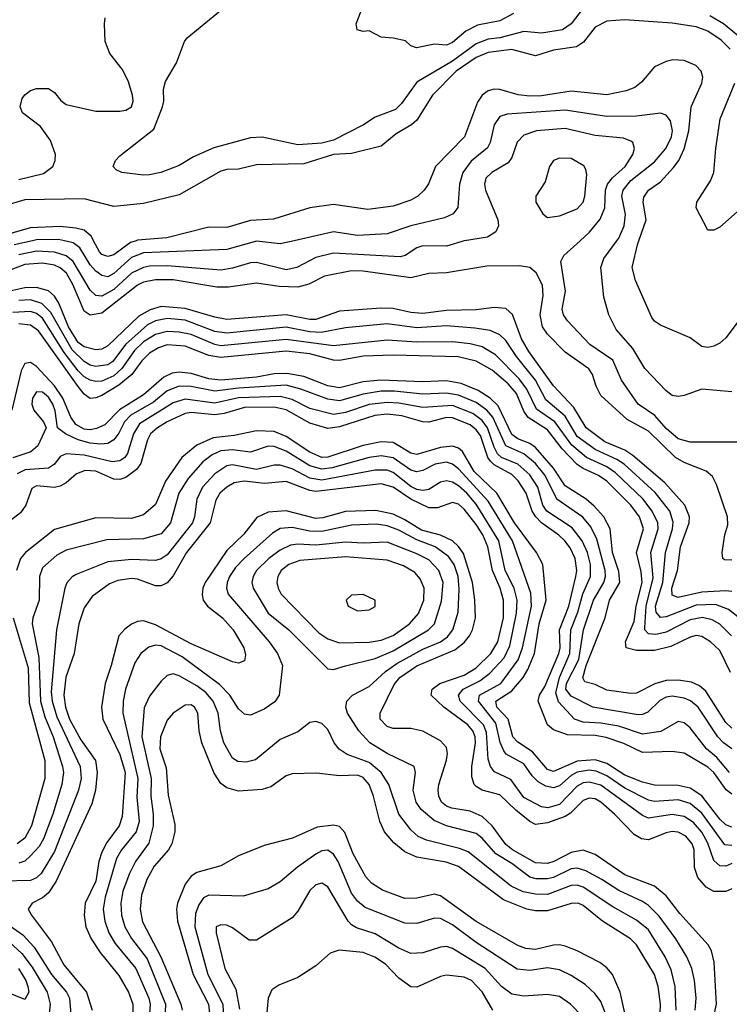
# Model space of a CAD drawing. Header units: inches. Extents: x 501365 to 657855, y 482276 to 547543.
# Tile 651 of 656: x 615053 to 617442, y 517430 to 520744. Entities that reach past the tile are written whole.
import ezdxf

# ---------------------------------------------------------------- set-up
doc = ezdxf.new("R2010")
doc.units = ezdxf.units.IN
doc.header["$MEASUREMENT"] = 0
doc.layers.add('A6511', color=7, linetype='Continuous')
doc.layers.add('A6512', color=7, linetype='Continuous')

msp = doc.modelspace()

# ---------------------------------------------------------------- linework, layer by layer
at = {"layer": 'A6511', "color": 5}
msp.add_line((616550.6, 520000, 3360), (616550, 519999.9, 3360), dxfattribs=at)
for points, elevation in [([(615095.8, 520000), (615034.3, 519985.7)], 3340), ([(616550, 519999.9), (616490, 519981.1), (616410, 519982.2), (616390, 519976), (616350.4, 519949.6), (616334.4, 519945.6), (616110, 519958.1), (616050, 519942.9), (615986.2, 519910), (615950, 519901.4), (615850, 519926.8), (615830, 519925.9), (615770, 519907.4), (615730, 519900.8), (615550, 519915.3), (615490, 519914), (615470, 519909.7), (615430, 519890.7), (615370, 519836.1), (615330, 519813.6), (615310, 519816), (615290, 519833.3), (615232.9, 519930), (615210, 519949.4), (615170, 519961.3), (615110, 519964.2), (615050, 519952.6)], 3360), ([(615977.2, 520000), (615930, 519989.5), (615850, 519998.3), (615750, 519970.6), (615470, 519959.2), (615430, 519942.9), (615370, 519889.6), (615350, 519878.7), (615330, 519883.2), (615310, 519896.9), (615290, 519918.6), (615256, 519976), (615233.2, 519993.2), (615203.6, 520000)], 3340), ([(615445.8, 520000), (615425.9, 519994.1), (615370, 519952.9), (615350, 519947.1), (615330, 519953.8), (615322, 519962), (615302.2, 520000)], 3320), ([(617470, 519322.2), (617310, 519321.4), (617270, 519333.3), (617230, 519368), (617191, 519411), (617135.4, 519450), (617078.7, 519530), (617050, 519597.5), (616972.3, 519650), (616897.3, 519730), (616883.9, 519750), (616879.9, 519770), (616890.9, 519830), (616875, 519930), (616885, 519950), (616939.9, 520000)], 3360), ([(617450, 519490.8), (617350, 519500.5), (617290, 519479.1), (617270, 519475.1), (617250, 519479.1), (617230, 519494.2), (617157.6, 519570), (617117.5, 519637.5), (617061.5, 519701.5), (617036.5, 519750), (617020.2, 519810), (617009.2, 519910), (617019.9, 519940.1), (617063.8, 520000)], 3340), ([(617650.2, 520000), (617647.7, 519990), (617589.5, 519830), (617571.1, 519808.9), (617510, 519769.4), (617471.6, 519728.4), (617430, 519673.1), (617410, 519655.2), (617390, 519644.5), (617370, 519640.5), (617350, 519644.1), (617310, 519672.9), (617210, 519716), (617190, 519729), (617181.4, 519741.4), (617126.1, 519866.1), (617114.7, 519910), (617133.6, 519990), (617137.1, 520000)], 3320), ([(617450, 518924.9), (617425.8, 518925.8), (617420.6, 518930), (617417.9, 518950), (617427, 519010), (617436.9, 519043.1), (617436.5, 519070), (617399.2, 519179.2), (617385.8, 519205.8), (617364.3, 519224.3), (617290, 519253.1), (617261.2, 519270), (617170, 519359.3), (617098, 519398), (617010, 519478.4), (616993.8, 519510), (616981.2, 519550), (616968.6, 519568.6), (616890, 519624.3), (616830, 519685.7), (616813.1, 519710), (616805.1, 519750), (616815, 519815), (616813, 519850), (616791.7, 519891.7), (616770, 519909.3), (616735.5, 519915.5), (616626, 519914), (616490, 519892.1), (616430, 519889), (616370, 519875.4), (616210, 519896.9), (616170, 519898.2), (616079.2, 519880.8), (616026.8, 519853.2), (615990, 519843.6), (615926.2, 519846.2), (615850, 519856.7), (615756.3, 519843.7), (615716.7, 519843.3), (615570, 519868), (615510, 519868.3), (615470, 519860), (615449.9, 519850.1), (615330, 519756.3), (615290, 519749.1), (615270, 519762.6), (615232, 519852), (615210.4, 519890.4), (615190, 519908.8), (615170, 519917.6), (615130, 519924.8), (615070, 519919.3), (614990.4, 519889.6)], 3380), ([(617450, 518819.1), (617430, 518821.7), (617350, 518816.5), (617270, 518799.1), (617250, 518807.3), (617248.4, 518830), (617267.1, 518890), (617277.8, 518970), (617307.3, 519050), (617308.3, 519070), (617292.7, 519110), (617224.9, 519184.9), (617117.4, 519277.4), (617090, 519295.4), (617023, 519323), (616960.1, 519370), (616918.1, 519438.1), (616850, 519511.1), (616767.2, 519627.2), (616743, 519670), (616711.9, 519751.9), (616690, 519771.2), (616650, 519774.8), (616590, 519767), (616490, 519765.1), (616410, 519755.1), (616370, 519758.5), (616310, 519771.7), (616270, 519773.1), (616130, 519762.9), (616050, 519735.2), (616030, 519734.9), (615950, 519750.9), (615750, 519734.7), (615710, 519742), (615610, 519772), (615530, 519778.3), (615492.3, 519767.7), (615453.9, 519746.1), (615350, 519645.9), (615330, 519635), (615310, 519632.3), (615270, 519642.2), (615250, 519657.4), (615217.9, 519710), (615184.8, 519790), (615170, 519813.5), (615150, 519831.1), (615110, 519842.8), (615070, 519841.1), (614990, 519822.8)], 3420), ([(617517.4, 518697.4), (617439, 518759), (617395.3, 518775.3), (617330, 518773.1), (617230, 518733.7), (617210, 518731.6), (617195.8, 518750), (617193.8, 518770), (617218.5, 518850), (617227.3, 518950), (617251.2, 519030), (617252.5, 519052.5), (617241.6, 519090), (617192.5, 519152.5), (617087.6, 519247.6), (617063.8, 519263.8), (616990, 519297.6), (616930, 519340.6), (616889, 519409), (616824.3, 519464.3), (616789.2, 519530), (616725.2, 519610), (616690, 519664.3), (616670, 519683.5), (616637.5, 519697.5), (616585.9, 519705.9), (616490, 519713), (616390, 519706.9), (616290, 519720.2), (616150, 519706.6), (616068.6, 519691.4), (616030, 519692.8), (615950, 519709.3), (615750, 519688.6), (615710, 519694.8), (615610, 519732.2), (615550, 519738.3), (615510, 519730.6), (615483.3, 519716.8), (615409.8, 519650.2), (615366.7, 519593.3), (615350, 519581.6), (615310, 519576.4), (615290, 519581.4), (615270, 519593.2), (615230, 519632.5), (615157.7, 519757.7), (615128.1, 519788.1), (615090, 519801), (615050, 519798.7)], 3440), ([(617449.5, 518670), (617410, 518709.5), (617384.2, 518724.2), (617351.3, 518731.3), (617310, 518723.3), (617230, 518681.9), (617194.6, 518674.6), (617170, 518676.6), (617157.8, 518690), (617157.7, 518697.7), (617161.7, 518770), (617185.4, 518865.4), (617177.4, 518950), (617202.9, 519030), (617201.1, 519050), (617182.4, 519090), (617150.8, 519130.7), (617058.9, 519218.9), (617030, 519239), (616961.4, 519270), (616911.4, 519311.4), (616854.2, 519390), (616793.3, 519433.3), (616760.7, 519500.7), (616735.1, 519535.1), (616655.5, 519615.5), (616610, 519642.2), (616570, 519652.4), (616510, 519659.6), (616390, 519658.9), (616290, 519665.4), (616110, 519646.5), (615950, 519667.7), (615730, 519646.5), (615710, 519650.4), (615630, 519683.7), (615590, 519692.6), (615550, 519694.8), (615510, 519684.7), (615470, 519659.2), (615439.7, 519630), (615397, 519570), (615370, 519545.5), (615330, 519527.1), (615310, 519525.9), (615290, 519530.2), (615270, 519541.3), (615250, 519562.1), (615203.2, 519623.2), (615130, 519739), (615110, 519754.4), (615090, 519761.5), (615030, 519758.3)], 3460), ([(617446.5, 518546.5), (617410, 518620.2), (617378.7, 518650), (617350, 518667.7), (617330, 518670.7), (617310, 518665.9), (617245.7, 518634.3), (617190, 518621.1), (617130, 518620.8), (617095.3, 518630), (617092.4, 518650), (617121.8, 518718.2), (617128.1, 518770), (617148.5, 518850), (617145.3, 518885.3), (617129.7, 518950), (617153.3, 519030), (617140.2, 519070), (617110, 519109.6), (617030.1, 519190.1), (617002, 519210), (616950, 519232.7), (616930, 519246.4), (616879.9, 519299.9), (616830, 519363), (616764.5, 519404.5), (616750, 519425.6), (616725.5, 519485.5), (616697.9, 519517.9), (616643.6, 519563.6), (616590, 519594.6), (616528.9, 519608.9), (616310, 519614.7), (616210, 519610.9), (616130, 519596.9), (616110, 519597.7), (616030, 519618.7), (615950, 519627.6), (615730, 519606.4), (615690, 519613.7), (615610, 519645.2), (615550, 519649), (615520.2, 519639.8), (615490, 519621.2), (615464.2, 519595.8), (615430.8, 519549.1), (615386.7, 519513.3), (615330, 519478.7), (615310, 519470.8), (615290, 519469.3), (615270, 519483.8), (615250, 519508.7), (615116.2, 519696.2), (615090, 519715.2), (615050, 519720)], 3480), ([(617450, 518359.3), (617430, 518378), (617363.4, 518483.4), (617341.8, 518501.8), (617314.3, 518514.3), (617270, 518520.5), (617230, 518519.5), (617191.3, 518508.7), (617130, 518476.7), (617110, 518475.4), (617030, 518486.5), (616990, 518506.2), (616955.5, 518515.5), (616948.7, 518528.7), (616959.8, 518570), (617023.7, 518730), (617039.2, 518790), (617073.5, 518850), (617070, 518886.5), (617049, 518950), (617041, 519030), (617019.6, 519070), (616986.8, 519106.8), (616959.7, 519130), (616890, 519174.9), (616850, 519234.1), (616790, 519303.9), (616770, 519317.2), (616730, 519332.9), (616710, 519347.4), (616664.1, 519444.1), (616637.4, 519470), (616596.1, 519496.1), (616539.3, 519519.3), (616490, 519527.7), (616410, 519525.3), (616269.3, 519530.7), (616210, 519524.5), (616130, 519505.1), (616090, 519511.6), (616010, 519543), (615952.7, 519552.7), (615910, 519551.5), (615850, 519541.1), (615730, 519530.3), (615690, 519534.7), (615630, 519553), (615590, 519557.7), (615566.2, 519553.8), (615538.9, 519541.1), (615470, 519480.9), (615389, 519431), (615339.3, 519380.7), (615312.3, 519367.7), (615290, 519363.7), (615270, 519365.8), (615241.7, 519381.7), (615225.4, 519405.4), (615198.4, 519470), (615170, 519511), (615110, 519576.4), (615090, 519590.3), (615070, 519586.6), (615058.2, 519561.8), (615026.8, 519430)], 3520), ([(617450, 518289.5), (617422.6, 518310), (617403.7, 518330), (617336.8, 518430), (617311.2, 518451.2), (617290, 518460.5), (617250, 518466.9), (617230, 518463.8), (617207.7, 518452.3), (617167.5, 518412.5), (617150, 518404.7), (617135.6, 518404.4), (616982.2, 518430), (616910, 518466.5), (616892.2, 518490), (616893.5, 518510), (616935.3, 518590), (616950.9, 518690), (616984.7, 518790), (617019.3, 518850), (617025, 518870), (617023.8, 518890), (616995.7, 518995.7), (616976.3, 519036.3), (616949.2, 519069.2), (616861.9, 519130), (616822.5, 519210), (616790, 519249.9), (616750, 519282.7), (616689.6, 519309.6), (616646.4, 519406.4), (616625.6, 519430), (616590, 519454.8), (616530, 519480.3), (616490, 519487.1), (616410, 519483.1), (616313.3, 519493.3), (616270, 519493), (616210, 519483.3), (616130, 519461), (616090, 519466), (616000.1, 519500.1), (615950, 519513.2), (615790, 519503.4), (615710, 519494), (615630, 519509.1), (615590, 519510.7), (615550, 519494.5), (615503.4, 519456.6), (615427.5, 519412.5), (615406.2, 519390), (615387.5, 519352.5), (615370, 519329.5), (615350, 519317.8), (615325.4, 519314.6), (615290, 519318), (615249.6, 519329.6), (615207.6, 519350), (615180.3, 519370), (615173.1, 519426.9), (615164.6, 519450), (615150, 519473.4), (615130, 519489.9), (615110, 519491), (615096.6, 519470), (615094.2, 519450), (615101, 519430), (615132.8, 519390), (615141.8, 519370), (615113.9, 519310), (615091.1, 519288.9), (615030, 519268.8)], 3540), ([(617442.2, 518210), (617400.4, 518260.4), (617365.8, 518290), (617310, 518360.5), (617290, 518376.8), (617270, 518381.4), (617211.9, 518348.1), (617150, 518339.2), (617070, 518366.2), (617010, 518376.2), (616950, 518379.2), (616921.2, 518390), (616867.4, 518447.4), (616857.9, 518477.9), (616870.1, 518530), (616905.6, 518610), (616908.2, 518690), (616932.2, 518750), (616948.7, 518811.3), (616974.5, 518870), (616974.9, 518910), (616964.1, 518950), (616946.3, 518990), (616913.5, 519033.5), (616827.4, 519090), (616814.3, 519110), (616797.6, 519170), (616770, 519211.8), (616730, 519247.3), (616675.7, 519270), (616662.2, 519282.2), (616650, 519305.4), (616628.2, 519370), (616610, 519394.5), (616578.2, 519418.2), (616510, 519445.1), (616410, 519439), (616330, 519453.3), (616290, 519455.8), (616230, 519448.3), (616150, 519421.4), (616110, 519415.4), (616030, 519435.2), (615970, 519464.9), (615930, 519475.3), (615790, 519471.3), (615710, 519453.4), (615610, 519466.2), (615570, 519454.1), (615456.9, 519383.1), (615436.1, 519350), (615415.9, 519284.1), (615406.8, 519270), (615390, 519258.5), (615364.9, 519255.1), (615270, 519278.4), (615210, 519282.4), (615190, 519273.1), (615170, 519248.3), (615150, 519234.8), (615071.4, 519228.6), (615045, 519215)], 3560), ([(617450, 518137.2), (617431.6, 518151.6), (617390.5, 518210), (617370, 518227.5), (617290, 518275.2), (617250, 518280.9), (617150, 518276.9), (617087, 518307), (617027.3, 518327.3), (616990, 518334.6), (616897.2, 518337.2), (616850, 518353.1), (616829.6, 518370), (616798.2, 518450), (616802.9, 518470), (616820.9, 518499.1), (616868.6, 518610), (616872.5, 518630), (616870.1, 518690), (616901.3, 518770), (616925.9, 518870), (616928.7, 518890), (616922.9, 518930), (616905.8, 518965.8), (616887.8, 518990), (616868.7, 519008.7), (616810, 519050), (616790.4, 519070.4), (616778.8, 519090), (616758.7, 519150), (616731.3, 519191.3), (616710, 519212.8), (616650, 519246), (616637.8, 519257.8), (616629.1, 519270), (616603.9, 519343.9), (616590, 519363.5), (616570, 519379.7), (616510, 519403.9), (616490, 519404.6), (616430, 519389.4), (616410, 519389.9), (616339.8, 519410), (616290, 519416.1), (616248.4, 519411.6), (616130, 519373.4), (616090, 519367.5), (616030, 519385.6), (615950, 519430.6), (615910, 519439.9), (615810, 519438.7), (615741.3, 519418.7), (615710, 519414.2), (615630, 519421.1), (615610, 519418.6), (615550, 519389.7), (615516.8, 519370), (615493.7, 519350), (615483.4, 519330), (615460.5, 519250), (615445.9, 519230), (615410, 519202.8), (615390, 519196.5), (615370, 519197.1), (615310, 519224.2), (615273.5, 519226.5), (615244.5, 519215.5), (615210, 519185.1), (615190, 519174), (615170, 519169.3), (615110, 519174.5), (615094, 519166), (615073.6, 519110), (615056.1, 519083.9), (614930.9, 518989.1)], 3580), ([(617450, 518025.6), (617430, 518034), (617410, 518052.9), (617350, 518131.9), (617310, 518157.4), (617270, 518166.5), (617190, 518166.8), (617150, 518177.1), (617090, 518200.4), (617030, 518240), (616990, 518253.1), (616930, 518248.3), (616850, 518213.7), (616830, 518219.9), (616779, 518279), (616730, 518311.6), (616713.8, 518330), (616697.5, 518390), (616659.3, 518430), (616656.5, 518450), (616710, 518484.8), (616747.6, 518530), (616763.9, 518556.1), (616786, 518610), (616801.6, 518710), (616825.8, 518790), (616814.3, 518910), (616793.1, 518950), (616718.7, 519050), (616659.5, 519150), (616582.8, 519222.8), (616544.1, 519290), (616530, 519302.1), (616510, 519308.3), (616470, 519303.9), (616390, 519280.8), (616370, 519284.7), (616310, 519320.8), (616270, 519322.5), (616210, 519310.6), (616090, 519271.3), (616070, 519270.4), (616030, 519287.6), (615950, 519341.1), (615910, 519357.7), (615850, 519359.7), (615775.7, 519344.3), (615704.1, 519335.9), (615650, 519311.7), (615599, 519270), (615544.3, 519190), (615510, 519111.9), (615470, 519077.2), (615430, 519065.4), (615310, 519067), (615170, 519028.1), (615072.4, 518950), (615055.7, 518930), (615041.9, 518890)], 3620), ([(617450, 517963.7), (617426.8, 517966.8), (617350, 518073.2), (617310, 518105.9), (617270, 518117.6), (617190, 518112.4), (617170, 518117), (617090, 518157.1), (617030, 518198.4), (616993.9, 518213.9), (616970, 518217.9), (616930, 518211.1), (616910, 518199.8), (616870, 518165.2), (616850, 518158.2), (616824.2, 518164.2), (616798.4, 518178.4), (616778.2, 518198.2), (616750, 518238.9), (616691.4, 518271.4), (616682.6, 518282.6), (616670.9, 518310.9), (616655.9, 518375.9), (616597.6, 518450), (616601.3, 518470), (616673.1, 518510), (616730.8, 518589.2), (616745.5, 518630), (616776.1, 518770), (616774.1, 518814.1), (616712.7, 518990), (616630, 519123.5), (616530, 519232.3), (616510, 519248.1), (616490, 519254), (616452.3, 519247.7), (616410, 519226.8), (616390, 519222.1), (616370, 519227), (616310, 519269.4), (616270, 519276.2), (616230, 519270), (616104.9, 519235.1), (616070, 519230.9), (616030, 519242.7), (615950, 519291.3), (615910, 519307.3), (615890, 519308.3), (615830, 519287.6), (615770, 519295.6), (615730, 519293.1), (615700.6, 519279.4), (615670, 519256.1), (615620.8, 519199.2), (615589.1, 519150), (615561, 519050), (615530, 519013.3), (615470, 518996.6), (615346.9, 518993.1), (615210, 518958.7), (615178.5, 518941.5), (615130, 518898.3), (615120.1, 518870), (615118.7, 518790), (615097.4, 518730), (615095, 518710), (615117.4, 518597.4), (615123.4, 518450), (615137.7, 518397.7), (615166.3, 518330), (615197.7, 518230), (615200.3, 518210), (615194.8, 518170), (615165.1, 518070), (615133, 517987), (615118.6, 517961.4), (615090, 517929), (615070, 517911.9), (615050, 517904.6)], 3640), ([(617450, 517903.5), (617430, 517894.2), (617410, 517895.6), (617390, 517913.9), (617370, 517972.1), (617349.6, 518009.6), (617321.2, 518041.2), (617290, 518061.6), (617250, 518068.1), (617170, 518056.7), (617150, 518065), (617010, 518167.1), (616970, 518177.9), (616950, 518174.8), (616930, 518164), (616870, 518101.8), (616831.4, 518091.4), (616810, 518094.4), (616750, 518126.2), (616706.5, 518186.5), (616652, 518212), (616638.5, 518230), (616630, 518254.7), (616624.1, 518344.1), (616614.7, 518370), (616536.5, 518450), (616530.7, 518470), (616545.7, 518490), (616601.8, 518518.2), (616635.6, 518544.4), (616684.3, 518595.7), (616703.7, 518636.3), (616725.9, 518745.9), (616728.1, 518790), (616717.4, 518830), (616687.2, 518890), (616666.7, 518990), (616590, 519112.9), (616558.1, 519150), (616530, 519174.5), (616510, 519187), (616490, 519191.9), (616470, 519187.5), (616430, 519162.7), (616410, 519159.2), (616390, 519162.8), (616370, 519172.9), (616310, 519219.5), (616290, 519227.3), (616250, 519227.3), (616070, 519194.1), (616030, 519200.9), (615970, 519231.9), (615930, 519244.2), (615910, 519244.1), (615850, 519230), (615770, 519245.4), (615750, 519242), (615710, 519214.7), (615669.1, 519170), (615650, 519129.9), (615642.2, 519070), (615635.3, 519050), (615550, 518942.2), (615530, 518928.6), (615510, 518923.8), (615430, 518927.1), (615350, 518919.2), (615243.6, 518876.4), (615230, 518868.6), (615212.2, 518847.8), (615204.9, 518830), (615176.6, 518690), (615158.6, 518481.4), (615162.1, 518450), (615177.7, 518397.7), (615257.3, 518230), (615260.1, 518190), (615251.4, 518150), (615170, 517943.6), (615125, 517870), (615110, 517855.9), (615090, 517846.8), (614996.1, 517843.9)], 3660), ([(617450, 517818.1), (617430, 517809.1), (617390, 517809.5), (617364.3, 517824.3), (617336.6, 517856.6), (617324.4, 517890), (617324.2, 517950), (617317.1, 517970), (617295.4, 517995.4), (617270, 518008.9), (617250, 518011.2), (617230, 518007.2), (617170, 517983.7), (617146.3, 517986.3), (617121.4, 518001.4), (617055.9, 518070), (617010, 518110.6), (616990, 518121.2), (616970, 518123.3), (616950, 518115.7), (616907.1, 518072.9), (616890, 518061.8), (616830, 518040.8), (616790, 518035.4), (616770, 518045), (616723.2, 518083.2), (616670, 518135.3), (616610, 518150.9), (616590, 518163.2), (616583.4, 518170), (616575.2, 518195.2), (616575.8, 518230), (616587.5, 518310), (616586.4, 518330), (616578.9, 518350), (616561.8, 518370), (616481, 518430), (616438.7, 518470), (616441.8, 518490), (616467.9, 518510), (616550, 518537.2), (616590, 518562), (616639.2, 518610), (616662.9, 518650), (616681.6, 518730), (616682.1, 518790), (616671.1, 518830), (616644.8, 518890), (616629.5, 518970), (616612.2, 519010), (616590, 519044.5), (616550, 519096.1), (616530, 519112.6), (616510, 519119.1), (616459.2, 519100.8), (616430, 519100.7), (616369.9, 519130), (616310, 519170), (616270, 519181), (616050, 519156.1), (616030, 519159.3), (615950, 519189.2), (615877, 519183), (615809.3, 519190.7), (615775.3, 519184.7), (615750, 519170.3), (615727.1, 519150), (615713.6, 519126.4), (615694.8, 519050), (615614.7, 518950), (615570, 518872), (615550, 518848.4), (615530, 518838.5), (615510, 518838.7), (615450, 518860.2), (615430, 518862.9), (615383.6, 518856.4), (615355.3, 518844.7), (615297.5, 518802.5), (615270, 518764.6), (615252.7, 518710), (615236.4, 518610), (615208.8, 518531.2), (615201.9, 518470), (615207.1, 518430), (615221.2, 518390), (615259.5, 518319.5), (615308.7, 518250), (615314.1, 518210), (615308.6, 518150), (615295.9, 518104.1), (615176, 517844), (615150, 517805), (615130, 517788.2), (615095.6, 517770), (615082.2, 517750), (615092.4, 517730), (615160, 517640.1), (615202.3, 517562.3), (615278.6, 517470), (615297.4, 517410)], 3680), ([(617385.6, 517370), (617399.4, 517430), (617391, 517571), (617382.5, 517610), (617370.5, 517630), (617275.2, 517735.2), (617230, 517795.3), (617190, 517827.8), (617090, 517865.1), (616990, 517933.6), (616950, 517948), (616910, 517941.1), (616851.2, 517910), (616830, 517903.7), (616790, 517905.4), (616712.3, 517950), (616690, 517967.6), (616643.6, 518030), (616610, 518062.1), (616570, 518079.4), (616507.8, 518090), (616490, 518096.8), (616473.3, 518110), (616464.4, 518130), (616462.1, 518150), (616464.3, 518170), (616490, 518251.7), (616493.5, 518273.5), (616490, 518294.5), (616470, 518316.3), (616410, 518349.5), (616370, 518357.9), (616310, 518358.2), (616290, 518364.5), (616267, 518390), (616266.3, 518410), (616313.9, 518506.1), (616332.6, 518530), (616390, 518568.7), (616517.6, 518622.4), (616550, 518647.6), (616567.4, 518670), (616577.3, 518690), (616587.2, 518730), (616585.8, 518790), (616577.2, 518850), (616546.9, 518946.9), (616530.8, 518970.8), (616509.8, 518989.8), (616470, 519009), (616405.7, 519025.7), (616350, 519060.5), (616310, 519079), (616251.6, 519091.6), (616150, 519088.8), (616073.2, 519066.8), (616050, 519064.8), (615950, 519091.2), (615890, 519085.7), (615852, 519068), (615807.5, 519012.5), (615750, 518957.6), (615677.6, 518850), (615669.7, 518830), (615667.9, 518807.9), (615671.4, 518790), (615685, 518770), (615736.1, 518730), (615771.5, 518690), (615807.3, 518630), (615813.5, 518606.5), (615810, 518585.4), (615790, 518577.8), (615770, 518582.6), (615630, 518642.7), (615510, 518706.9), (615470, 518720.5), (615450, 518718.4), (615430, 518709.4), (615407.1, 518692.9), (615387.5, 518670), (615361.5, 518570), (615340.8, 518510), (615328.5, 518430), (615333.2, 518390), (615390.2, 518270.2), (615408.1, 518210), (615398.2, 518061.8), (615388, 518030), (615346.1, 517973.9), (615330, 517941.7), (615319.8, 517910), (615310, 517843.7), (615273.9, 517770), (615270.4, 517730), (615276.4, 517690), (615293.3, 517650), (615323.6, 517603.6), (615387.1, 517527.1), (615419.4, 517470), (615434.5, 517430), (615435.2, 517370)], 3720), ([(617327.1, 517410), (617331, 517450), (617325.2, 517510), (617315.7, 517550), (617298.5, 517590), (617261.8, 517650), (617205.9, 517725.9), (617170, 517762.3), (617150, 517775.8), (617070, 517812.3), (617013.3, 517850), (616959, 517879), (616930, 517887.6), (616910, 517885.5), (616850, 517856.7), (616830, 517851.8), (616791.7, 517851.7), (616770, 517857.4), (616710, 517903.2), (616656.1, 517936.1), (616610, 517988.5), (616590, 518004.7), (616490, 518030.3), (616448.6, 518048.6), (616405.1, 518085.1), (616387.8, 518110), (616378.3, 518150), (616385.8, 518210), (616381.6, 518230), (616290, 518273.7), (616232.2, 518310), (616194.8, 518350), (616157.2, 518410), (616151, 518430), (616154.5, 518450), (616174, 518470), (616230, 518499.6), (616284.3, 518550), (616322.7, 518577.3), (616410, 518625), (616470.1, 518649.9), (616493.4, 518666.6), (616511.7, 518690), (616529.6, 518750), (616532.7, 518827.3), (616529.5, 518870), (616515.3, 518910), (616496.5, 518936.5), (616451.8, 518970), (616390, 518992.6), (616330, 519026), (616290, 519040.2), (616254.2, 519045.9), (616170, 519042.5), (616070, 519020.7), (616030, 519021.8), (615970, 519034.7), (615930, 519031), (615904.7, 519015.3), (615808.8, 518930), (615780.2, 518899.8), (615759.9, 518870), (615751.3, 518850), (615749.2, 518830), (615755.2, 518810), (615892.6, 518650), (615921.2, 518610), (615938.3, 518570), (615927.2, 518470), (615911.8, 518448.2), (615876.7, 518423.3), (615830, 518402.4), (615810, 518405.8), (615790, 518424), (615760.1, 518470), (615725.7, 518505.7), (615599.6, 518599.7), (615530, 518636.6), (615510, 518639), (615487.7, 518632.3), (615461.2, 518610), (615440.9, 518579.1), (615409.1, 518490.9), (615401.5, 518450), (615400.3, 518410), (615450.7, 518190), (615447.4, 518127.4), (615455, 518045), (615445.5, 518010), (615396, 517950), (615379.5, 517920.5), (615341, 517790), (615334.3, 517750), (615339.6, 517710), (615353.4, 517670), (615374.6, 517634.6), (615444.1, 517550), (615488.1, 517450), (615492.3, 517430), (615486.5, 517350)], 3740), ([(615031.4, 518730), (615081.9, 518561.9), (615084.8, 518444.8), (615138.3, 518250), (615138.2, 518190), (615093.1, 518030), (615070, 517989.1), (615044.2, 517970)], 3620), ([(617262.9, 517410), (617260.1, 517490), (617245.8, 517545.8), (617226.5, 517590), (617170, 517679.9), (617130, 517712.6), (617050, 517757.3), (616950, 517823.6), (616930, 517830.2), (616910, 517829.9), (616830, 517799.3), (616790, 517800.2), (616748.6, 517808.6), (616707.5, 517827.5), (616562.7, 517942.7), (616534.2, 517954.2), (616422.7, 517982.7), (616394.6, 517994.6), (616370, 518017.4), (616330, 518069.2), (616296, 518170), (616269.9, 518210), (616230, 518243.9), (616156.1, 518270), (616128.3, 518288.3), (616111.7, 518310), (616090, 518354.6), (616070, 518374.4), (616050, 518381.8), (616030, 518378), (615990, 518346.8), (615930, 518321), (615847.4, 518252.6), (615815.2, 518244.8), (615787.2, 518247.2), (615770, 518258.4), (615740.1, 518310), (615729.2, 518350), (615721.2, 518410), (615704.1, 518450), (615679.3, 518479.3), (615650, 518502.1), (615590, 518535.7), (615570, 518541.6), (615550, 518536.8), (615530, 518516.8), (615490, 518467.3), (615472.7, 518427.3), (615464.2, 518330), (615495.7, 518190), (615494.6, 518130), (615503, 518070), (615502.9, 518030), (615488, 517972), (615442.9, 517910), (615423.3, 517870), (615400.8, 517810), (615394.1, 517770), (615395.8, 517730), (615407, 517690), (615430, 517651.5), (615482.3, 517582.3), (615544.6, 517430), (615540.4, 517350)], 3760), ([(617207.9, 517370), (617210.7, 517430), (617202.9, 517490), (617190, 517529.8), (617130, 517630.4), (617109.3, 517650), (617015.7, 517710), (616950, 517762.3), (616933.3, 517770), (616910, 517769.5), (616830, 517744.2), (616790, 517744.3), (616760.8, 517750), (616681.8, 517781.8), (616530, 517893), (616488.4, 517908.4), (616390, 517924.9), (616350, 517942.9), (616313.1, 517973.1), (616281.8, 518010), (616265.2, 518045.2), (616244.5, 518130), (616230, 518169.9), (616210, 518192.9), (616190, 518201), (616130, 518198.5), (616052.3, 518207.7), (615970, 518205.5), (615950, 518198.8), (615898.3, 518161.7), (615870, 518152.4), (615790, 518146.8), (615750, 518158.4), (615730, 518173), (615707.9, 518207.9), (615666, 518310), (615657.9, 518350), (615653.3, 518410), (615641.5, 518430), (615630, 518437.9), (615610, 518436.9), (615570, 518409.9), (615550, 518386), (615526.9, 518330), (615525, 518290), (615545.9, 518225.9), (615553.4, 518133.4), (615575.2, 518035.2), (615575.7, 518010), (615565.1, 517970), (615554.2, 517950), (615505.4, 517894.7), (615481.5, 517850), (615463.3, 517796.7), (615458.4, 517750), (615466.9, 517706.9), (615528.1, 517590), (615595.8, 517430), (615599.9, 517410)], 3780), ([(617092.6, 517390), (617074.1, 517470), (617048.4, 517530), (617030, 517551.9), (617006.2, 517570), (616930, 517609.5), (616890, 517625.1), (616870, 517629.9), (616850, 517628.6), (616790, 517614.1), (616757.5, 517617.5), (616730, 517627.7), (616590, 517708.9), (616470, 517794.8), (616450, 517800.1), (616390, 517787.2), (616350, 517786.2), (616274.1, 517814.1), (616238, 517838), (616218.8, 517858.8), (616176.1, 517936.1), (616148.1, 518008.1), (616130, 518027.7), (616110, 518032.3), (616054.4, 518025.6), (615971.4, 517988.6), (615876.2, 517963.8), (615790, 517929.1), (615730, 517895.7), (615650, 517873.9), (615630, 517861.2), (615610, 517834.3), (615584.3, 517770), (615581.1, 517750), (615584.1, 517710), (615637.5, 517530), (615689.2, 517430), (615693.1, 517390)], 3820), ([(617036.6, 517370), (617010, 517438.8), (616990, 517465.5), (616956.5, 517496.5), (616910, 517526.7), (616870, 517545.3), (616830, 517552.5), (616770, 517544), (616728.3, 517548.3), (616590, 517637.6), (616510, 517697.5), (616470, 517719), (616450, 517719.5), (616390, 517701.7), (616350, 517702.3), (616216, 517756), (616190, 517776.7), (616170, 517804), (616124.8, 517910), (616110, 517934.6), (616090, 517948.4), (616070, 517946), (616050, 517934.7), (615988.6, 517891.4), (615930, 517842.4), (615890, 517818.8), (615805.8, 517794.2), (615690, 517796.7), (615672.1, 517787.9), (615655.9, 517764.1), (615644.6, 517735.4), (615642.3, 517690), (615686.9, 517530), (615736.7, 517430), (615741.7, 517330)], 3840), ([(616946.8, 517390), (616907, 517430), (616870, 517455.8), (616830, 517463.2), (616750, 517456.7), (616710, 517463.4), (616674.6, 517490), (616620.6, 517550), (616510, 517617.3), (616490, 517623.8), (616470, 517622.2), (616410, 517603.2), (616370, 517600.2), (616330, 517618.4), (616250, 517666.9), (616187.5, 517687.5), (616170, 517697.3), (616158.9, 517710), (616090, 517824.7), (616070, 517837.9), (616050, 517832.2), (616030, 517812.6), (615990, 517743.1), (615970, 517720.3), (615850, 517645.3), (615825.4, 517645.4), (615770, 517687), (615750, 517695.9), (615730, 517697.4), (615714.4, 517690), (615714.7, 517670), (615744.1, 517550), (615780.3, 517480.3), (615793.6, 517413.6)], 3860), ([(614970, 517728.1), (615063.5, 517663.5), (615102.4, 517622.4), (615160.1, 517530), (615210.4, 517470), (615220.6, 517450), (615225, 517395)], 3660), ([(615019.1, 517639.1), (615060.3, 517600.3), (615094.9, 517554.9), (615145.4, 517470), (615156, 517430), (615147.3, 517350)], 3640), ([(616645.9, 517410), (616610, 517471.5), (616574.1, 517510), (616550, 517521.3), (616490, 517527.9), (616470, 517523.2), (616390, 517487.5), (616370, 517488.1), (616330, 517517.9), (616285, 517565), (616248.5, 517588.5), (616210, 517603.8), (616128.2, 517611.8), (616098.1, 517601.9), (616050, 517559.1), (615990, 517520.3), (615925.9, 517494.1), (615901.9, 517478.1), (615889.5, 517450.5), (615875, 517295)], 3880), ([(615049.3, 517550), (615074.1, 517510), (615081, 517490), (615084.2, 517470), (615070, 517445.5), (615010.3, 517470.3)], 3620)]:
    msp.add_lwpolyline(points, dxfattribs=dict(at, elevation=elevation))
for points, elevation in [([(616150, 518985.3), (616050, 518975.1), (615990, 518978.5), (615965.2, 518974.8), (615930, 518958.2), (615892.1, 518930), (615850.1, 518890), (615839.1, 518870), (615835.1, 518850), (615838.8, 518830), (615890, 518746.2), (615958.8, 518690), (616090, 518559.1), (616110, 518556.3), (616150, 518569.5), (616250, 518593.7), (616310, 518619.2), (616429.3, 518690), (616449.5, 518710), (616473.4, 518786.6), (616478.6, 518850), (616464.3, 518890), (616430, 518925.2), (616390, 518946.3), (616290, 518985.2), (616210, 518981.8)], 3760), ([(616150, 518935.4), (615996.2, 518923.8), (615958.8, 518910), (615933.9, 518890), (615922.2, 518870), (615919, 518850), (615922.9, 518830), (615933.3, 518810), (616059.7, 518679.7), (616090, 518659.4), (616130, 518646.9), (616230, 518648.4), (616270, 518655.7), (616310, 518670.9), (616365.3, 518710), (616395.4, 518744.6), (616413.3, 518790), (616415.2, 518830), (616401.9, 518861.9), (616383, 518883), (616345.4, 518905.4), (616290, 518924.8)], 3780), ([(616210, 518809.1), (616170, 518807.1), (616152.1, 518790), (616159, 518770), (616190, 518753.8), (616230, 518757), (616250, 518768.2), (616250.3, 518790.3)], 3820)]:
    msp.add_lwpolyline(points, close=True, dxfattribs=dict(at, elevation=elevation))
at = {"layer": 'A6512', "color": 5}
msp.add_line((616550.6, 520000, 3360), (616550, 519999.9, 3360), dxfattribs=at)
for points, elevation in [([(616950, 520782.2), (616909.8, 520730.2), (616880.2, 520710), (616810, 520698.7), (616750, 520703.6), (616670, 520682.9), (616630, 520677.8), (616590, 520662.7), (616510, 520603.7), (616390, 520534), (616338.8, 520461.2), (616318.2, 520441.8), (616250, 520415.2), (616211, 520390), (616110, 520338.1), (616070, 520328.1), (615990, 520322.2), (615870, 520348.5), (615830, 520346.7), (615707, 520313), (615637.8, 520282.2), (615590, 520253.5), (615528, 520230), (615490, 520222.1), (615470, 520220.5), (615397.2, 520230), (615378.5, 520238.5), (615367.8, 520250), (615375.4, 520270), (615390, 520285.7), (615504.9, 520375.1), (615533.8, 520450), (615538.2, 520470), (615537.6, 520510), (615544, 520536), (615581.5, 520598.5), (615608.2, 520670), (615617.3, 520682.7), (615748.4, 520790)], 3260), ([(615050, 520205.4), (615133.8, 520226.2), (615165.1, 520250), (615172.8, 520270), (615173.7, 520290), (615157.1, 520337.1), (615123.8, 520383.8), (615062.4, 520430), (615054.7, 520450), (615062, 520478), (615070, 520490.4), (615090, 520505.7), (615110, 520512.4), (615150, 520511.9), (615170, 520498.2), (615191.3, 520471.3), (615210, 520458.4), (615310, 520436.1), (615390, 520435.5), (615410, 520439.3), (615429.8, 520450), (615435.1, 520470), (615433.3, 520490), (615418, 520538), (615397.8, 520577.8), (615357.2, 520630), (615341.1, 520670), (615338.9, 520730), (615341.3, 520750)], 3280), ([(616715.3, 520764.7), (616670, 520739.9), (616594.7, 520725.3), (616554.9, 520705.1), (616510, 520666.8), (616490, 520657.7), (616450, 520661.3), (616389, 520649), (616370, 520655.3), (616352.1, 520672.1), (616310, 520682), (616270, 520685.2), (616230, 520706), (616210, 520704.5), (616189.2, 520710), (616186, 520730), (616202, 520770)], 3240), ([(617492.1, 520672.1), (617422.7, 520730), (617376.5, 520756.5)], 3260), ([(617444.5, 520644.5), (617414.6, 520674.6), (617370, 520704.7), (617330, 520719.8), (617250, 520732.6), (617090, 520743.5), (617030, 520739), (616990, 520718.3), (616951.7, 520668.3), (616928, 520652), (616850, 520641.4), (616790, 520622.1), (616710, 520643.2), (616630, 520632.9), (616590, 520616.4), (616522.8, 520570), (616442.7, 520490), (616390, 520405.7), (616371.9, 520390), (616320.6, 520359.4), (616270, 520317.8), (616170, 520293.7), (616110, 520289.6), (616010, 520258.2), (615850, 520255.8), (615790, 520240.2), (615750, 520239.9), (615730, 520233.9), (615590, 520154.1), (615470, 520124.6), (615370, 520114.7), (615270, 520140.7), (615070, 520137.1), (615002.3, 520117.7)], 3280), ([(617137.1, 520000), (617161.8, 520070), (617151.9, 520130), (617153.8, 520146.2), (617170.5, 520169.5), (617210, 520198.6), (617254, 520246), (617271.6, 520270), (617290.6, 520309.4), (617306.2, 520370), (617313.2, 520450), (617349.5, 520530), (617353.4, 520550), (617347.3, 520570), (617329.1, 520590), (617290, 520606.6), (617251.7, 520608.2), (617230, 520603.5), (617190, 520584.9), (617146.1, 520534), (617123.9, 520516.1), (617095.2, 520504.8), (617030, 520490.8), (616910, 520502.9), (616810, 520487.7), (616770, 520486), (616730.8, 520490.8), (616670, 520509.1), (616650, 520510.3), (616630, 520504.8), (616610.1, 520489.9), (616594.3, 520465.7), (616550.3, 520349.7), (616453.4, 520250), (616429, 520191), (616414.3, 520170), (616393.8, 520150), (616370, 520136), (616310, 520115.6), (616225.2, 520105.2), (616110, 520121.3), (616030, 520110.3), (615907.5, 520072.5), (615830, 520067.7), (615750, 520044.8), (615690, 520045.4), (615548.9, 520010), (615450, 520001.2), (615445.8, 520000)], 3320), ([(617507.9, 520132.1), (617410, 520045.5), (617390, 520035.6), (617370, 520035.6), (617330.9, 520110), (617332.4, 520130), (617378.3, 520201.7), (617390.3, 520229.7), (617396.6, 520310), (617411.4, 520410), (617460.5, 520530)], 3280), ([(617063.8, 520000), (617070, 520008.4), (617088.6, 520050), (617092.2, 520087.8), (617080.5, 520150), (617084.4, 520170), (617110, 520202.7), (617190, 520265.6), (617228.8, 520310), (617247.1, 520350), (617250.8, 520370), (617243.8, 520403.8), (617230, 520422.9), (617210, 520428.7), (617130, 520418.7), (617030, 520418.4), (616890, 520439.8), (616694.4, 520425.6), (616670, 520417.5), (616650.1, 520390), (616637, 520330), (616627.8, 520312.2), (616572.9, 520267.1), (616545.1, 520230), (616534.2, 520190), (616528.3, 520111.7), (616512.4, 520090), (616482.9, 520077.1), (616370.4, 520049.6), (616290, 520022.5), (616190, 520017.1), (616110, 520029.5), (615977.2, 520000)], 3340), ([(616939.9, 520000), (616971.3, 520028.7), (617007.6, 520072.4), (617023.2, 520110), (617025.8, 520170), (617031.6, 520190), (617048.3, 520211.7), (617091.7, 520250), (617117.6, 520290), (617122.7, 520310), (617117, 520330), (617110, 520335.3), (617085.5, 520345.5), (616990, 520353.6), (616890, 520377.1), (616792.7, 520370), (616750, 520354.6), (616728.4, 520331.6), (616710, 520280.4), (616698, 520262), (616643, 520230), (616622.5, 520210), (616618.2, 520190), (616621.7, 520170), (616663.2, 520070), (616665.2, 520050), (616656.5, 520030), (616628.3, 520011.7), (616550.6, 520000)], 3360), ([(615302.2, 520000), (615294.6, 520014.6), (615270, 520034.9), (615242.4, 520042.4), (615190, 520047.5), (615090, 520042.8), (615030, 520026.1), (614969.2, 520000)], 3320), ([(615203.6, 520000), (615184.4, 520004.4), (615110, 520003.3), (615095.8, 520000)], 3340)]:
    msp.add_lwpolyline(points, dxfattribs=dict(at, elevation=elevation))
at = {"layer": 'A6512', "color": 5, "elevation": 3380}
msp.add_lwpolyline([(616870, 520277.2), (616850, 520269.6), (616836.5, 520250), (616821.8, 520198.2), (616790.3, 520150), (616790.3, 520130), (616814.4, 520090), (616830, 520078), (616870, 520083.2), (616930, 520107.2), (616949.8, 520130), (616955.7, 520150), (616962.5, 520222.5), (616959.5, 520239.5), (616951.8, 520251.8), (616910, 520276.2)], close=True, dxfattribs=at)

doc.saveas('drawing.dxf')
